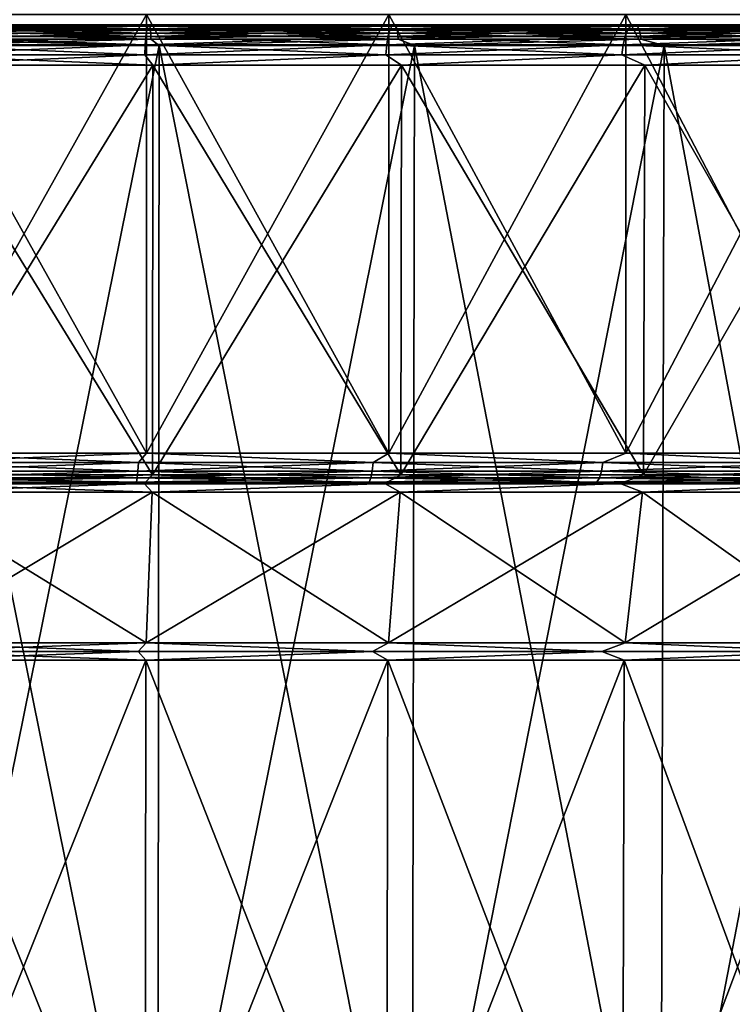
# Model space of a CAD drawing. Header units: metres. Extents: x -92 to 264, y -100 to 50.
# Tile 151 of 656: x 1 to 8, y -74 to -64. Entities that reach past the tile are written whole.
import ezdxf

# ---------------------------------------------------------------- set-up
doc = ezdxf.new("R2010")
doc.units = ezdxf.units.M
doc.layers.add('solid_21062050_01', color=7, linetype='CONTINUOUS')

msp = doc.modelspace()

# ---------------------------------------------------------------- linework, layer by layer
at = {"layer": 'solid_21062050_01'}
for points in [[(2.404138, -68.199997, 18.377775), (0, -63.900002, 18.503769), (0, -68.199997, 18.503769)], [(2.404138, -63.900002, -27.370235), (0, -68.199997, -27.496231), (0, -63.900002, -27.496231)], [(2.404138, -63.900002, -27.370235), (2.404138, -68.199997, -27.370235), (0, -68.199997, -27.496231)], [(2.404138, -63.900002, 18.377775), (0, -63.900002, 18.503769), (2.404138, -68.199997, 18.377775)], [(4.781942, -63.900002, -26.993631), (4.781942, -68.199997, -26.993631), (2.404138, -68.199997, -27.370235)], [(2.404138, -63.900002, -27.370235), (4.781942, -63.900002, -26.993631), (2.404138, -68.199997, -27.370235)], [(2.404138, -63.900002, 18.377775), (2.404138, -68.199997, 18.377775), (4.781942, -68.199997, 18.001171)], [(4.781942, -63.900002, 18.001171), (2.404138, -63.900002, 18.377775), (4.781942, -68.199997, 18.001171)], [(7.107355, -63.900002, -26.370543), (7.107355, -68.199997, -26.370543), (4.781942, -68.199997, -26.993631)], [(4.781942, -63.900002, -26.993631), (7.107355, -63.900002, -26.370543), (4.781942, -68.199997, -26.993631)], [(4.781942, -63.900002, 18.001171), (4.781942, -68.199997, 18.001171), (7.107355, -68.199997, 17.37808)], [(7.107355, -63.900002, 17.378082), (4.781942, -63.900002, 18.001171), (7.107355, -68.199997, 17.37808)], [(9.35491, -63.900002, -25.50779), (9.35491, -68.199997, -25.50779), (7.107355, -68.199997, -26.370543)], [(7.107355, -63.900002, -26.370543), (9.35491, -63.900002, -25.50779), (7.107355, -68.199997, -26.370543)], [(7.107355, -63.900002, 17.378082), (7.107355, -68.199997, 17.37808), (9.354911, -68.199997, 16.515329)], [(9.35491, -63.900002, 16.515329), (7.107355, -63.900002, 17.378082), (9.354911, -68.199997, 16.515329)], [(2.504195, -64, -28.361691), (1.295227, -64, -29.260658), (0, -64, -29.294477)], [(0, -64.009834, -29.356432), (0, -64, -29.294477), (1.295227, -64, -29.260658)], [(0, -64, -28.492754), (2.504195, -64, -28.361691), (0, -64, -29.294477)], [(2.436726, -64.009834, -29.236723), (0, -64.009834, -29.356432), (1.295227, -64, -29.260658)], [(0, -64, 19.500294), (0, -64, 20.302017), (1.295228, -64, 20.268198)], [(2.436726, -64.009834, 20.244263), (1.295228, -64, 20.268198), (0, -64, 20.302017)], [(2.504214, -64, 19.369228), (0, -64, 19.500294), (1.295228, -64, 20.268198)], [(2.436726, -64.009834, 20.244263), (0, -64, 20.302017), (0, -64.009834, 20.363972)], [(0, -64.013374, 19.397732), (0, -64, 19.500294), (2.504214, -64, 19.369228)], [(2.417312, -64.013374, 19.275139), (0, -64.013374, 19.397732), (2.504214, -64, 19.369228)], [(2.417312, -64.013374, -28.267599), (2.504195, -64, -28.361691), (0, -64, -28.492754)], [(0, -64.013374, -28.390192), (2.417312, -64.013374, -28.267599), (0, -64, -28.492754)], [(2.504195, -64, -28.361691), (2.587853, -64, -29.159037), (1.295227, -64, -29.260658)], [(2.436726, -64.009834, -29.236723), (1.295227, -64, -29.260658), (2.587853, -64, -29.159037)], [(2.504214, -64, 19.369228), (1.295228, -64, 20.268198), (2.587856, -64, 20.166574)], [(2.436726, -64.009834, 20.244263), (2.587856, -64, 20.166574), (1.295228, -64, 20.268198)], [(4.809819, -64.013374, 18.908621), (2.417312, -64.013374, 19.275139), (2.504214, -64, 19.369228)], [(2.417312, -64.013374, -28.267599), (4.809819, -64.013374, -27.901081), (2.504195, -64, -28.361691)], [(2.436726, -64.009834, -29.236723), (2.587853, -64, -29.159037), (3.875218, -64, -28.989813)], [(2.436726, -64.009834, -29.236723), (3.875218, -64, -28.989813), (4.849985, -64.009834, -28.87875)], [(4.849985, -64.009834, 19.88629), (2.587856, -64, 20.166574), (2.436726, -64.009834, 20.244263)], [(2.504195, -64, -28.361691), (4.985704, -64, -27.969099), (2.587853, -64, -29.159037)], [(4.809819, -64.013374, -27.901081), (4.985704, -64, -27.969099), (2.504195, -64, -28.361691)], [(2.504214, -64, 19.369228), (2.587856, -64, 20.166574), (3.875222, -64, 19.997351)], [(4.985734, -64, 18.976631), (2.504214, -64, 19.369228), (3.875222, -64, 19.997351)], [(4.809819, -64.013374, 18.908621), (2.504214, -64, 19.369228), (4.985734, -64, 18.976631)], [(4.985704, -64, -27.969099), (3.875218, -64, -28.989813), (2.587853, -64, -29.159037)], [(4.849985, -64.009834, 19.88629), (3.875222, -64, 19.997351), (2.587856, -64, 20.166574)], [(4.985704, -64, -27.969099), (5.152268, -64, -28.753326), (3.875218, -64, -28.989813)], [(4.849985, -64.009834, -28.87875), (3.875218, -64, -28.989813), (5.152268, -64, -28.753326)], [(4.985734, -64, 18.976631), (3.875222, -64, 19.997351), (5.152274, -64, 19.760866)], [(4.849985, -64.009834, 19.88629), (5.152274, -64, 19.760866), (3.875222, -64, 19.997351)], [(7.152971, -64.013374, 18.301937), (4.809819, -64.013374, 18.908621), (4.985734, -64, 18.976631)], [(4.809819, -64.013374, -27.901081), (7.152971, -64.013374, -27.294397), (4.985704, -64, -27.969099)], [(4.849985, -64.009834, -28.87875), (5.152268, -64, -28.753326), (6.414669, -64, -28.450441)], [(4.849985, -64.009834, -28.87875), (6.414669, -64, -28.450441), (7.216536, -64.009834, -28.285961)], [(7.216536, -64.009834, 19.293499), (5.152274, -64, 19.760866), (4.849985, -64.009834, 19.88629)], [(4.985704, -64, -27.969099), (7.411871, -64, -27.319397), (5.152268, -64, -28.753326)], [(7.152971, -64.013374, -27.294397), (7.411871, -64, -27.319397), (4.985704, -64, -27.969099)], [(4.985734, -64, 18.976631), (5.152274, -64, 19.760866), (6.414675, -64, 19.457979)], [(7.411903, -64, 18.326927), (4.985734, -64, 18.976631), (6.414675, -64, 19.457979)], [(7.152971, -64.013374, 18.301937), (4.985734, -64, 18.976631), (7.411903, -64, 18.326927)], [(7.411871, -64, -27.319397), (6.414669, -64, -28.450441), (5.152268, -64, -28.753326)], [(7.216536, -64.009834, 19.293499), (6.414675, -64, 19.457979), (5.152274, -64, 19.760866)], [(7.411871, -64, -27.319397), (7.659495, -64, -28.081921), (6.414669, -64, -28.450441)], [(7.216536, -64.009834, -28.285961), (6.414669, -64, -28.450441), (7.659495, -64, -28.081921)], [(7.411903, -64, 18.326927), (6.414675, -64, 19.457979), (7.659501, -64, 19.089458)], [(7.216536, -64.009834, 19.293499), (7.659501, -64, 19.089458), (6.414675, -64, 19.457979)], [(9.422724, -64.013374, 17.461313), (7.152971, -64.013374, 18.301937), (7.411903, -64, 18.326927)], [(7.152971, -64.013374, -27.294397), (9.422724, -64.013374, -26.453773), (7.411871, -64, -27.319397)], [(7.216536, -64.009834, -28.285961), (7.659495, -64, -28.081921), (8.88384, -64, -27.648558)], [(7.216536, -64.009834, -28.285961), (8.88384, -64, -27.648558), (9.513587, -64.009834, -27.464062)], [(9.513587, -64.009834, 18.471601), (7.659501, -64, 19.089458), (7.216536, -64.009834, 19.293499)], [(7.411871, -64, -27.319397), (9.757451, -64, -26.419382), (7.659495, -64, -28.081921)], [(9.422724, -64.013374, -26.453773), (9.757451, -64, -26.419382), (7.411871, -64, -27.319397)], [(7.411903, -64, 18.326927), (7.659501, -64, 19.089458), (8.883845, -64, 18.656096)], [(9.757481, -64, 17.426908), (7.411903, -64, 18.326927), (8.883845, -64, 18.656096)], [(9.422724, -64.013374, 17.461313), (7.411903, -64, 18.326927), (9.757481, -64, 17.426908)], [(9.757451, -64, -26.419382), (8.88384, -64, -27.648558), (7.659495, -64, -28.081921)], [(9.513587, -64.009834, 18.471601), (8.883845, -64, 18.656096), (7.659501, -64, 19.089458)], [(2.436726, -64.009834, -29.236723), (0, -64.038536, -29.412497), (0, -64.009834, -29.356432)], [(2.436726, -64.009834, -29.236723), (2.442221, -64.038536, -29.292519), (0, -64.038536, -29.412497)], [(2.442221, -64.038536, 20.300056), (0, -64.009834, 20.363972), (0, -64.038536, 20.420036)], [(2.436726, -64.009834, 20.244263), (0, -64.009834, 20.363972), (2.442221, -64.038536, 20.300056)], [(0, -64.052856, 19.301575), (0, -64.013374, 19.397732), (2.417312, -64.013374, 19.275139)], [(2.407584, -64.052856, 19.179476), (0, -64.052856, 19.301575), (2.417312, -64.013374, 19.275139)], [(2.407584, -64.052856, -28.171936), (2.417312, -64.013374, -28.267599), (0, -64.013374, -28.390192)], [(0, -64.052856, -28.294035), (2.407584, -64.052856, -28.171936), (0, -64.013374, -28.390192)], [(2.442221, -64.038536, -29.292519), (0, -64.083237, -29.456858), (0, -64.038536, -29.412497)], [(2.442221, -64.038536, -29.292519), (2.446569, -64.083237, -29.336664), (0, -64.083237, -29.456858)], [(2.446569, -64.083237, 20.344204), (0, -64.038536, 20.420036), (0, -64.083237, 20.464397)], [(2.442221, -64.038536, 20.300056), (0, -64.038536, 20.420036), (2.446569, -64.083237, 20.344204)], [(0, -64.115776, 19.218836), (0, -64.052856, 19.301575), (2.407584, -64.052856, 19.179476)], [(2.399214, -64.115776, 19.097162), (0, -64.115776, 19.218836), (2.407584, -64.052856, 19.179476)], [(2.399214, -64.115776, -28.089622), (2.407584, -64.052856, -28.171936), (0, -64.052856, -28.294035)], [(0, -64.115776, -28.211296), (2.399214, -64.115776, -28.089622), (0, -64.052856, -28.294035)], [(2.446569, -64.083237, -29.336664), (0, -64.139526, -29.485115), (0, -64.083237, -29.456858)], [(2.446569, -64.083237, -29.336664), (2.449339, -64.139526, -29.364786), (0, -64.139526, -29.485115)], [(2.449339, -64.139526, 20.372326), (0, -64.083237, 20.464397), (0, -64.139526, 20.492655)], [(2.446569, -64.083237, 20.344204), (0, -64.083237, 20.464397), (2.449339, -64.139526, 20.372326)], [(2.399214, -64.115776, 19.097162), (2.407584, -64.052856, 19.179476), (4.790463, -64.052856, 18.814432)], [(4.773808, -64.115776, 18.733387), (2.399214, -64.115776, 19.097162), (4.790463, -64.052856, 18.814432)], [(2.399214, -64.115776, -28.089622), (4.773808, -64.115776, -27.725847), (2.407584, -64.052856, -28.171936)], [(2.407584, -64.052856, 19.179476), (2.417312, -64.013374, 19.275139), (4.809819, -64.013374, 18.908621)], [(4.790463, -64.052856, 18.814432), (2.407584, -64.052856, 19.179476), (4.809819, -64.013374, 18.908621)], [(2.407584, -64.052856, -28.171936), (4.790463, -64.052856, -27.806892), (2.417312, -64.013374, -28.267599)], [(4.773808, -64.115776, -27.725847), (4.790463, -64.052856, -27.806892), (2.407584, -64.052856, -28.171936)], [(4.790463, -64.052856, -27.806892), (4.809819, -64.013374, -27.901081), (2.417312, -64.013374, -28.267599)], [(2.436726, -64.009834, 20.244263), (2.442221, -64.038536, 20.300056), (4.860922, -64.038536, 19.941277)], [(4.849985, -64.009834, 19.88629), (2.436726, -64.009834, 20.244263), (4.860922, -64.038536, 19.941277)], [(2.436726, -64.009834, -29.236723), (4.849985, -64.009834, -28.87875), (2.442221, -64.038536, -29.292519)], [(4.849985, -64.009834, -28.87875), (4.860922, -64.038536, -28.933737), (2.442221, -64.038536, -29.292519)], [(2.442221, -64.038536, 20.300056), (2.446569, -64.083237, 20.344204), (4.869577, -64.083237, 19.984785)], [(4.860922, -64.038536, 19.941277), (2.442221, -64.038536, 20.300056), (4.869577, -64.083237, 19.984785)], [(2.442221, -64.038536, -29.292519), (4.860922, -64.038536, -28.933737), (2.446569, -64.083237, -29.336664)], [(4.860922, -64.038536, -28.933737), (4.869577, -64.083237, -28.977245), (2.446569, -64.083237, -29.336664)], [(2.446569, -64.083237, 20.344204), (2.449339, -64.139526, 20.372326), (4.87509, -64.139526, 20.012501)], [(4.869577, -64.083237, 19.984785), (2.446569, -64.083237, 20.344204), (4.87509, -64.139526, 20.012501)], [(2.446569, -64.083237, -29.336664), (4.869577, -64.083237, -28.977245), (2.449339, -64.139526, -29.364786)], [(4.869577, -64.083237, -28.977245), (4.87509, -64.139526, -29.004961), (2.449339, -64.139526, -29.364786)], [(4.773808, -64.115776, 18.733387), (4.790463, -64.052856, 18.814432), (7.124185, -64.052856, 18.21019)], [(7.099416, -64.115776, 18.131247), (4.773808, -64.115776, 18.733387), (7.124185, -64.052856, 18.21019)], [(4.773808, -64.115776, -27.725847), (7.099416, -64.115776, -27.123707), (4.790463, -64.052856, -27.806892)], [(4.790463, -64.052856, 18.814432), (4.809819, -64.013374, 18.908621), (7.152971, -64.013374, 18.301937)], [(7.124185, -64.052856, 18.21019), (4.790463, -64.052856, 18.814432), (7.152971, -64.013374, 18.301937)], [(4.790463, -64.052856, -27.806892), (7.124185, -64.052856, -27.20265), (4.809819, -64.013374, -27.901081)], [(7.099416, -64.115776, -27.123707), (7.124185, -64.052856, -27.20265), (4.790463, -64.052856, -27.806892)], [(7.124185, -64.052856, -27.20265), (7.152971, -64.013374, -27.294397), (4.809819, -64.013374, -27.901081)], [(4.849985, -64.009834, 19.88629), (4.860922, -64.038536, 19.941277), (7.23281, -64.038536, 19.347151)], [(7.216536, -64.009834, 19.293499), (4.849985, -64.009834, 19.88629), (7.23281, -64.038536, 19.347151)], [(4.849985, -64.009834, -28.87875), (7.216536, -64.009834, -28.285961), (4.860922, -64.038536, -28.933737)], [(7.216536, -64.009834, -28.285961), (7.23281, -64.038536, -28.339611), (4.860922, -64.038536, -28.933737)], [(4.860922, -64.038536, 19.941277), (4.869577, -64.083237, 19.984785), (7.245687, -64.083237, 19.389601)], [(7.23281, -64.038536, 19.347151), (4.860922, -64.038536, 19.941277), (7.245687, -64.083237, 19.389601)], [(4.860922, -64.038536, -28.933737), (7.23281, -64.038536, -28.339611), (4.869577, -64.083237, -28.977245)], [(7.23281, -64.038536, -28.339611), (7.245687, -64.083237, -28.382061), (4.869577, -64.083237, -28.977245)], [(4.869577, -64.083237, 19.984785), (4.87509, -64.139526, 20.012501), (7.253891, -64.139526, 19.416641)], [(7.245687, -64.083237, 19.389601), (4.869577, -64.083237, 19.984785), (7.253891, -64.139526, 19.416641)], [(4.869577, -64.083237, -28.977245), (7.245687, -64.083237, -28.382061), (4.87509, -64.139526, -29.004961)], [(7.245687, -64.083237, -28.382061), (7.253891, -64.139526, -28.409101), (4.87509, -64.139526, -29.004961)], [(7.099416, -64.115776, 18.131247), (7.124185, -64.052856, 18.21019), (9.384804, -64.052856, 17.372948)], [(9.352176, -64.115776, 17.296915), (7.099416, -64.115776, 18.131247), (9.384804, -64.052856, 17.372948)], [(7.099416, -64.115776, -27.123707), (9.352176, -64.115776, -26.289375), (7.124185, -64.052856, -27.20265)], [(7.124185, -64.052856, 18.21019), (7.152971, -64.013374, 18.301937), (9.422724, -64.013374, 17.461313)], [(9.384804, -64.052856, 17.372948), (7.124185, -64.052856, 18.21019), (9.422724, -64.013374, 17.461313)], [(7.124185, -64.052856, -27.20265), (9.384804, -64.052856, -26.365408), (7.152971, -64.013374, -27.294397)], [(9.352176, -64.115776, -26.289375), (9.384804, -64.052856, -26.365408), (7.124185, -64.052856, -27.20265)], [(9.384804, -64.052856, -26.365408), (9.422724, -64.013374, -26.453773), (7.152971, -64.013374, -27.294397)], [(7.216536, -64.009834, 19.293499), (7.23281, -64.038536, 19.347151), (9.535042, -64.038536, 18.523397)], [(9.513587, -64.009834, 18.471601), (7.216536, -64.009834, 19.293499), (9.535042, -64.038536, 18.523397)], [(7.216536, -64.009834, -28.285961), (9.513587, -64.009834, -27.464062), (7.23281, -64.038536, -28.339611)], [(9.513587, -64.009834, -27.464062), (9.535042, -64.038536, -27.515858), (7.23281, -64.038536, -28.339611)], [(7.23281, -64.038536, 19.347151), (7.245687, -64.083237, 19.389601), (9.552018, -64.083237, 18.564383)], [(9.535042, -64.038536, 18.523397), (7.23281, -64.038536, 19.347151), (9.552018, -64.083237, 18.564383)], [(7.23281, -64.038536, -28.339611), (9.535042, -64.038536, -27.515858), (7.245687, -64.083237, -28.382061)], [(9.535042, -64.038536, -27.515858), (9.552018, -64.083237, -27.556843), (7.245687, -64.083237, -28.382061)], [(7.245687, -64.083237, 19.389601), (7.253891, -64.139526, 19.416641), (9.562832, -64.139526, 18.590488)], [(9.552018, -64.083237, 18.564383), (7.245687, -64.083237, 19.389601), (9.562832, -64.139526, 18.590488)], [(7.245687, -64.083237, -28.382061), (9.552018, -64.083237, -27.556843), (7.253891, -64.139526, -28.409101)], [(9.552018, -64.083237, -27.556843), (9.562832, -64.139526, -27.582951), (7.253891, -64.139526, -28.409101)], [(0, -64.197899, 19.155106), (0, -64.115776, 19.218836), (2.399214, -64.115776, 19.097162)], [(2.392766, -64.197899, 19.033758), (0, -64.197899, 19.155106), (2.399214, -64.115776, 19.097162)], [(2.392766, -64.197899, -28.026218), (2.399214, -64.115776, -28.089622), (0, -64.115776, -28.211296)], [(0, -64.197899, -28.147566), (2.392766, -64.197899, -28.026218), (0, -64.115776, -28.211296)], [(2.449339, -64.139526, -29.364786), (2.529018, -64.201744, -29.366213), (0, -64.201744, -29.494469)], [(2.449339, -64.139526, -29.364786), (0, -64.201744, -29.494469), (0, -64.139526, -29.485115)], [(0, -64.139526, 20.492655), (0, -64.201744, 20.502008), (2.529018, -64.201744, 20.373753)], [(2.449339, -64.139526, 20.372326), (0, -64.139526, 20.492655), (2.529018, -64.201744, 20.373753)], [(0, -64.293663, 19.114687), (0, -64.197899, 19.155106), (2.392766, -64.197899, 19.033758)], [(2.388677, -64.293663, 18.993547), (0, -64.293663, 19.114687), (2.392766, -64.197899, 19.033758)], [(2.388677, -64.293663, -27.986008), (2.392766, -64.197899, -28.026218), (0, -64.197899, -28.147566)], [(0, -64.293663, -28.107147), (2.388677, -64.293663, -27.986008), (0, -64.197899, -28.147566)], [(2.529018, -64.201744, -29.366213), (0, -76.706161, -29.385345), (0, -64.201744, -29.494469)], [(2.529018, -64.201744, -29.366213), (2.517989, -76.706161, -29.257647), (0, -76.706161, -29.385345)], [(0, -64.201744, 20.502008), (0, -76.706161, 20.392885), (2.517989, -76.706161, 20.265186)], [(2.529018, -64.201744, 20.373753), (0, -64.201744, 20.502008), (2.517989, -76.706161, 20.265186)], [(2.388677, -64.293663, 18.993547), (2.392766, -64.197899, 19.033758), (4.760979, -64.197899, 18.670961)], [(4.752843, -64.293663, 18.631371), (2.388677, -64.293663, 18.993547), (4.760979, -64.197899, 18.670961)], [(2.388677, -64.293663, -27.986008), (4.752843, -64.293663, -27.623831), (2.392766, -64.197899, -28.026218)], [(2.392766, -64.197899, 19.033758), (2.399214, -64.115776, 19.097162), (4.773808, -64.115776, 18.733387)], [(4.760979, -64.197899, 18.670961), (2.392766, -64.197899, 19.033758), (4.773808, -64.115776, 18.733387)], [(2.392766, -64.197899, -28.026218), (4.760979, -64.197899, -27.663422), (2.399214, -64.115776, -28.089622)], [(4.752843, -64.293663, -27.623831), (4.760979, -64.197899, -27.663422), (2.392766, -64.197899, -28.026218)], [(4.760979, -64.197899, -27.663422), (4.773808, -64.115776, -27.725847), (2.399214, -64.115776, -28.089622)], [(4.87509, -64.139526, 20.012501), (2.449339, -64.139526, 20.372326), (2.529018, -64.201744, 20.373753)], [(2.449339, -64.139526, -29.364786), (4.87509, -64.139526, -29.004961), (2.529018, -64.201744, -29.366213)], [(5.032088, -64.201744, -28.982758), (5.010141, -76.706161, -28.875864), (2.517989, -76.706161, -29.257647)], [(2.529018, -64.201744, -29.366213), (5.032088, -64.201744, -28.982758), (2.517989, -76.706161, -29.257647)], [(2.529018, -64.201744, 20.373753), (2.517989, -76.706161, 20.265186), (5.010141, -76.706161, 19.883404)], [(4.87509, -64.139526, 20.012501), (2.529018, -64.201744, 20.373753), (5.032088, -64.201744, 19.990297)], [(4.87509, -64.139526, -29.004961), (5.032088, -64.201744, -28.982758), (2.529018, -64.201744, -29.366213)], [(5.032088, -64.201744, 19.990297), (2.529018, -64.201744, 20.373753), (5.010141, -76.706161, 19.883404)], [(4.752843, -64.293663, 18.631371), (4.760979, -64.197899, 18.670961), (7.080338, -64.197899, 18.070438)], [(7.068238, -64.293663, 18.031874), (4.752843, -64.293663, 18.631371), (7.080338, -64.197899, 18.070438)], [(4.752843, -64.293663, -27.623831), (7.068238, -64.293663, -27.024334), (4.760979, -64.197899, -27.663422)], [(4.760979, -64.197899, 18.670961), (4.773808, -64.115776, 18.733387), (7.099416, -64.115776, 18.131247)], [(7.080338, -64.197899, 18.070438), (4.760979, -64.197899, 18.670961), (7.099416, -64.115776, 18.131247)], [(4.760979, -64.197899, -27.663422), (7.080338, -64.197899, -27.062899), (4.773808, -64.115776, -27.725847)], [(7.068238, -64.293663, -27.024334), (7.080338, -64.197899, -27.062899), (4.760979, -64.197899, -27.663422)], [(7.080338, -64.197899, -27.062899), (7.099416, -64.115776, -27.123707), (4.773808, -64.115776, -27.725847)], [(7.253891, -64.139526, 19.416641), (4.87509, -64.139526, 20.012501), (5.032088, -64.201744, 19.990297)], [(4.87509, -64.139526, -29.004961), (7.253891, -64.139526, -28.409101), (5.032088, -64.201744, -28.982758)], [(7.483526, -64.201744, -28.34804), (7.45088, -76.706161, -28.243914), (5.010141, -76.706161, -28.875864)], [(5.032088, -64.201744, -28.982758), (7.483526, -64.201744, -28.34804), (5.010141, -76.706161, -28.875864)], [(5.032088, -64.201744, 19.990297), (5.010141, -76.706161, 19.883404), (7.450881, -76.706161, 19.251451)], [(7.253891, -64.139526, 19.416641), (5.032088, -64.201744, 19.990297), (7.483526, -64.201744, 19.355579)], [(7.253891, -64.139526, -28.409101), (7.483526, -64.201744, -28.34804), (5.032088, -64.201744, -28.982758)], [(7.483526, -64.201744, 19.355579), (5.032088, -64.201744, 19.990297), (7.450881, -76.706161, 19.251451)], [(7.068238, -64.293663, 18.031874), (7.080338, -64.197899, 18.070438), (9.327043, -64.197899, 17.23835)], [(9.311104, -64.293663, 17.201206), (7.068238, -64.293663, 18.031874), (9.327043, -64.197899, 17.23835)], [(7.068238, -64.293663, -27.024334), (9.311104, -64.293663, -26.193666), (7.080338, -64.197899, -27.062899)], [(7.080338, -64.197899, 18.070438), (7.099416, -64.115776, 18.131247), (9.352176, -64.115776, 17.296915)], [(9.327043, -64.197899, 17.23835), (7.080338, -64.197899, 18.070438), (9.352176, -64.115776, 17.296915)], [(7.080338, -64.197899, -27.062899), (9.327043, -64.197899, -26.23081), (7.099416, -64.115776, -27.123707)], [(9.311104, -64.293663, -26.193666), (9.327043, -64.197899, -26.23081), (7.080338, -64.197899, -27.062899)], [(9.327043, -64.197899, -26.23081), (9.352176, -64.115776, -26.289375), (7.099416, -64.115776, -27.123707)], [(9.562832, -64.139526, 18.590488), (7.253891, -64.139526, 19.416641), (7.483526, -64.201744, 19.355579)], [(7.253891, -64.139526, -28.409101), (9.562832, -64.139526, -27.582951), (7.483526, -64.201744, -28.34804)], [(9.858183, -64.201744, -27.468565), (9.815159, -76.706161, -27.36828), (7.45088, -76.706161, -28.243914)], [(7.483526, -64.201744, -28.34804), (9.858183, -64.201744, -27.468565), (7.45088, -76.706161, -28.243914)], [(7.483526, -64.201744, 19.355579), (7.450881, -76.706161, 19.251451), (9.815159, -76.706161, 18.37582)], [(9.562832, -64.139526, 18.590488), (7.483526, -64.201744, 19.355579), (9.858183, -64.201744, 18.476105)], [(9.562832, -64.139526, -27.582951), (9.858183, -64.201744, -27.468565), (7.483526, -64.201744, -28.34804)], [(9.858183, -64.201744, 18.476105), (7.483526, -64.201744, 19.355579), (9.815159, -76.706161, 18.37582)], [(2.388677, -64.293663, 18.993547), (2.466498, -64.396507, 18.971046), (0, -64.396507, 19.100309)], [(2.388677, -64.293663, 18.993547), (0, -64.396507, 19.100309), (0, -64.293663, 19.114687)], [(0, -64.293663, -28.107147), (0, -64.396507, -28.09277), (2.466498, -64.396507, -27.963507)], [(0, -64.293663, -28.107147), (2.466498, -64.396507, -27.963507), (2.388677, -64.293663, -27.986008)], [(2.388677, -64.293663, -27.986008), (2.466498, -64.396507, -27.963507), (4.752843, -64.293663, -27.623831)], [(4.752843, -64.293663, 18.631371), (2.466498, -64.396507, 18.971046), (2.388677, -64.293663, 18.993547)], [(4.752843, -64.293663, -27.623831), (2.466498, -64.396507, -27.963507), (4.905977, -64.396507, -27.577133)], [(4.752843, -64.293663, 18.631371), (4.905976, -64.396507, 18.584673), (2.466498, -64.396507, 18.971046)], [(4.752843, -64.293663, -27.623831), (4.905977, -64.396507, -27.577133), (7.068238, -64.293663, -27.024334)], [(7.068238, -64.293663, 18.031874), (4.905976, -64.396507, 18.584673), (4.752843, -64.293663, 18.631371)], [(7.068238, -64.293663, 18.031874), (7.291709, -64.396507, 17.945419), (4.905976, -64.396507, 18.584673)], [(7.068238, -64.293663, -27.024334), (4.905977, -64.396507, -27.577133), (7.291709, -64.396507, -26.937881)], [(7.068238, -64.293663, -27.024334), (7.291709, -64.396507, -26.937881), (9.311104, -64.293663, -26.193666)], [(9.311104, -64.293663, 17.201206), (7.291709, -64.396507, 17.945419), (7.068238, -64.293663, 18.031874)], [(9.311104, -64.293663, -26.193666), (7.291709, -64.396507, -26.937881), (9.59756, -64.396507, -26.05275)], [(9.311104, -64.293663, 17.201206), (9.59756, -64.396507, 17.060289), (7.291709, -64.396507, 17.945419)], [(2.466498, -64.396507, 18.971046), (0, -68.411842, 19.065268), (0, -64.396507, 19.100309)], [(2.462846, -68.411842, 18.936195), (0, -68.411842, 19.065268), (2.466498, -64.396507, 18.971046)], [(2.462846, -68.411842, -27.928656), (0, -64.396507, -28.09277), (0, -68.411842, -28.057728)], [(2.462846, -68.411842, -27.928656), (2.466498, -64.396507, -27.963507), (0, -64.396507, -28.09277)], [(2.462846, -68.411842, -27.928656), (4.898709, -68.411842, -27.542854), (2.466498, -64.396507, -27.963507)], [(2.462846, -68.411842, 18.936195), (2.466498, -64.396507, 18.971046), (4.905976, -64.396507, 18.584673)], [(4.898709, -68.411842, 18.550394), (2.462846, -68.411842, 18.936195), (4.905976, -64.396507, 18.584673)], [(4.898709, -68.411842, -27.542854), (4.905977, -64.396507, -27.577133), (2.466498, -64.396507, -27.963507)], [(4.898709, -68.411842, -27.542854), (7.280901, -68.411842, -26.904549), (4.905977, -64.396507, -27.577133)], [(4.898709, -68.411842, 18.550394), (4.905976, -64.396507, 18.584673), (7.291709, -64.396507, 17.945419)], [(7.280901, -68.411842, 17.912086), (4.898709, -68.411842, 18.550394), (7.291709, -64.396507, 17.945419)], [(7.280901, -68.411842, -26.904549), (7.291709, -64.396507, -26.937881), (4.905977, -64.396507, -27.577133)], [(7.280901, -68.411842, -26.904549), (9.583323, -68.411842, -26.020731), (7.291709, -64.396507, -26.937881)], [(7.280901, -68.411842, 17.912086), (7.291709, -64.396507, 17.945419), (9.59756, -64.396507, 17.060289)], [(9.583323, -68.411842, 17.028271), (7.280901, -68.411842, 17.912086), (9.59756, -64.396507, 17.060289)], [(9.583323, -68.411842, -26.020731), (9.59756, -64.396507, -26.05275), (7.291709, -64.396507, -26.937881)], [(2.325386, -68.292702, 18.371157), (2.404138, -68.199997, 18.377775), (0, -68.199997, 18.503769)], [(2.325386, -68.292702, 18.371157), (0, -68.199997, 18.503769), (0, -68.292702, 18.489086)], [(0, -68.292702, -27.481546), (0, -68.199997, -27.496231), (2.404138, -68.199997, -27.370235)], [(0, -68.292702, -27.481546), (2.404138, -68.199997, -27.370235), (2.325386, -68.292702, -27.363617)], [(2.325386, -68.292702, -27.363617), (2.404138, -68.199997, -27.370235), (4.62691, -68.292702, -27.011036)], [(4.62691, -68.292702, 18.018576), (2.404138, -68.199997, 18.377775), (2.325386, -68.292702, 18.371157)], [(4.62691, -68.292702, -27.011036), (2.404138, -68.199997, -27.370235), (4.781942, -68.199997, -26.993631)], [(4.62691, -68.292702, 18.018576), (4.781942, -68.199997, 18.001171), (2.404138, -68.199997, 18.377775)], [(4.62691, -68.292702, -27.011036), (4.781942, -68.199997, -26.993631), (6.880956, -68.292702, -26.427423)], [(6.880956, -68.292702, 17.434963), (4.781942, -68.199997, 18.001171), (4.62691, -68.292702, 18.018576)], [(6.880956, -68.292702, -26.427423), (4.781942, -68.199997, -26.993631), (7.107355, -68.199997, -26.370543)], [(6.880956, -68.292702, 17.434963), (7.107355, -68.199997, 17.37808), (4.781942, -68.199997, 18.001171)], [(6.880956, -68.292702, -26.427423), (7.107355, -68.199997, -26.370543), (9.064394, -68.292702, -25.618767)], [(9.064394, -68.292702, 16.626307), (7.107355, -68.199997, 17.37808), (6.880956, -68.292702, 17.434963)], [(9.064394, -68.292702, -25.618767), (7.107355, -68.199997, -26.370543), (9.35491, -68.199997, -25.50779)], [(9.064394, -68.292702, 16.626307), (9.354911, -68.199997, 16.515329), (7.107355, -68.199997, 17.37808)], [(0, -68.292702, 18.489086), (0, -68.376411, 18.446419), (2.321069, -68.376411, 18.328709)], [(2.325386, -68.292702, 18.371157), (0, -68.292702, 18.489086), (2.321069, -68.376411, 18.328709)], [(2.325386, -68.292702, -27.363617), (2.321069, -68.376411, -27.321169), (0, -68.376411, -27.438879)], [(0, -68.292702, -27.481546), (2.325386, -68.292702, -27.363617), (0, -68.376411, -27.438879)], [(2.325386, -68.292702, 18.371157), (2.321069, -68.376411, 18.328709), (4.618321, -68.376411, 17.976782)], [(4.62691, -68.292702, -27.011036), (4.618321, -68.376411, -26.969242), (2.321069, -68.376411, -27.321169)], [(2.325386, -68.292702, -27.363617), (4.62691, -68.292702, -27.011036), (2.321069, -68.376411, -27.321169)], [(4.62691, -68.292702, 18.018576), (2.325386, -68.292702, 18.371157), (4.618321, -68.376411, 17.976782)], [(4.62691, -68.292702, 18.018576), (4.618321, -68.376411, 17.976782), (6.868183, -68.376411, 17.394253)], [(6.880956, -68.292702, -26.427423), (6.868183, -68.376411, -26.386713), (4.618321, -68.376411, -26.969242)], [(4.62691, -68.292702, -27.011036), (6.880956, -68.292702, -26.427423), (4.618321, -68.376411, -26.969242)], [(6.880956, -68.292702, 17.434963), (4.62691, -68.292702, 18.018576), (6.868183, -68.376411, 17.394253)], [(6.880956, -68.292702, 17.434963), (6.868183, -68.376411, 17.394253), (9.047568, -68.376411, 16.587097)], [(9.064394, -68.292702, -25.618767), (9.047568, -68.376411, -25.579557), (6.868183, -68.376411, -26.386713)], [(6.880956, -68.292702, -26.427423), (9.064394, -68.292702, -25.618767), (6.868183, -68.376411, -26.386713)], [(9.064394, -68.292702, 16.626307), (6.880956, -68.292702, 17.434963), (9.047568, -68.376411, 16.587097)], [(0, -68.376411, 18.446419), (0, -68.442818, 18.379953), (2.314345, -68.442818, 18.262583)], [(2.321069, -68.376411, 18.328709), (0, -68.376411, 18.446419), (2.314345, -68.442818, 18.262583)], [(2.321069, -68.376411, -27.321169), (2.314345, -68.442818, -27.255043), (0, -68.442818, -27.372414)], [(0, -68.376411, -27.438879), (2.321069, -68.376411, -27.321169), (0, -68.442818, -27.372414)], [(0, -68.498596, 19.056915), (0, -68.411842, 19.065268), (2.462846, -68.411842, 18.936195)], [(2.382832, -68.498596, -27.928532), (2.462846, -68.411842, -27.928656), (0, -68.411842, -28.057728)], [(2.382832, -68.498596, -27.928532), (0, -68.411842, -28.057728), (0, -68.498596, -28.049376)], [(0, -68.498596, 19.056915), (2.462846, -68.411842, 18.936195), (2.382832, -68.498596, 18.936071)], [(0, -68.442818, 18.379953), (0, -68.485405, 18.296206), (2.305872, -68.485405, 18.179266)], [(2.314345, -68.442818, 18.262583), (0, -68.442818, 18.379953), (2.305872, -68.485405, 18.179266)], [(2.314345, -68.442818, -27.255043), (2.305872, -68.485405, -27.171726), (0, -68.485405, -27.288666)], [(0, -68.442818, -27.372414), (2.314345, -68.442818, -27.255043), (0, -68.485405, -27.288666)], [(2.314345, -68.442818, 18.262583), (2.305872, -68.485405, 18.179266), (4.588084, -68.485405, 17.829643)], [(4.604942, -68.442818, -26.904137), (4.588084, -68.485405, -26.822104), (2.305872, -68.485405, -27.171726)], [(2.314345, -68.442818, -27.255043), (4.604942, -68.442818, -26.904137), (2.305872, -68.485405, -27.171726)], [(2.321069, -68.376411, 18.328709), (2.314345, -68.442818, 18.262583), (4.604942, -68.442818, 17.911676)], [(4.618321, -68.376411, -26.969242), (4.604942, -68.442818, -26.904137), (2.314345, -68.442818, -27.255043)], [(2.321069, -68.376411, -27.321169), (4.618321, -68.376411, -26.969242), (2.314345, -68.442818, -27.255043)], [(4.604942, -68.442818, 17.911676), (2.314345, -68.442818, 18.262583), (4.588084, -68.485405, 17.829643)], [(4.618321, -68.376411, 17.976782), (2.321069, -68.376411, 18.328709), (4.604942, -68.442818, 17.911676)], [(2.382832, -68.498596, 18.936071), (2.462846, -68.411842, 18.936195), (4.741213, -68.498596, 18.574781)], [(4.741213, -68.498596, -27.567242), (2.462846, -68.411842, -27.928656), (2.382832, -68.498596, -27.928532)], [(4.741213, -68.498596, 18.574781), (2.462846, -68.411842, 18.936195), (4.898709, -68.411842, 18.550394)], [(4.741213, -68.498596, -27.567242), (4.898709, -68.411842, -27.542854), (2.462846, -68.411842, -27.928656)], [(4.604942, -68.442818, 17.911676), (4.588084, -68.485405, 17.829643), (6.823215, -68.485405, 17.250927)], [(6.848286, -68.442818, -26.323294), (6.823215, -68.485405, -26.243389), (4.588084, -68.485405, -26.822104)], [(4.604942, -68.442818, -26.904137), (6.848286, -68.442818, -26.323294), (4.588084, -68.485405, -26.822104)], [(4.618321, -68.376411, 17.976782), (4.604942, -68.442818, 17.911676), (6.848286, -68.442818, 17.330833)], [(6.868183, -68.376411, -26.386713), (6.848286, -68.442818, -26.323294), (4.604942, -68.442818, -26.904137)], [(4.618321, -68.376411, -26.969242), (6.868183, -68.376411, -26.386713), (4.604942, -68.442818, -26.904137)], [(6.848286, -68.442818, 17.330833), (4.604942, -68.442818, 17.911676), (6.823215, -68.485405, 17.250927)], [(6.868183, -68.376411, 17.394253), (4.618321, -68.376411, 17.976782), (6.848286, -68.442818, 17.330833)], [(4.741213, -68.498596, 18.574781), (4.898709, -68.411842, 18.550394), (7.050943, -68.498596, 17.976749)], [(7.050943, -68.498596, -26.96921), (4.898709, -68.411842, -27.542854), (4.741213, -68.498596, -27.567242)], [(7.050943, -68.498596, 17.976749), (4.898709, -68.411842, 18.550394), (7.280901, -68.411842, 17.912086)], [(7.050943, -68.498596, -26.96921), (7.280901, -68.411842, -26.904549), (4.898709, -68.411842, -27.542854)], [(6.848286, -68.442818, 17.330833), (6.823215, -68.485405, 17.250927), (8.988331, -68.485405, 16.449057)], [(9.021357, -68.442818, -25.518476), (8.988331, -68.485405, -25.441517), (6.823215, -68.485405, -26.243389)], [(6.848286, -68.442818, -26.323294), (9.021357, -68.442818, -25.518476), (6.823215, -68.485405, -26.243389)], [(6.868183, -68.376411, 17.394253), (6.848286, -68.442818, 17.330833), (9.021357, -68.442818, 16.526016)], [(9.047568, -68.376411, -25.579557), (9.021357, -68.442818, -25.518476), (6.848286, -68.442818, -26.323294)], [(6.868183, -68.376411, -26.386713), (9.047568, -68.376411, -25.579557), (6.848286, -68.442818, -26.323294)], [(9.021357, -68.442818, 16.526016), (6.848286, -68.442818, 17.330833), (8.988331, -68.485405, 16.449057)], [(9.047568, -68.376411, 16.587097), (6.868183, -68.376411, 17.394253), (9.021357, -68.442818, 16.526016)], [(7.050943, -68.498596, 17.976749), (7.280901, -68.411842, 17.912086), (9.288321, -68.498596, 17.148117)], [(9.288321, -68.498596, -26.140577), (7.280901, -68.411842, -26.904549), (7.050943, -68.498596, -26.96921)], [(9.288321, -68.498596, 17.148117), (7.280901, -68.411842, 17.912086), (9.583323, -68.411842, 17.028271)], [(9.288321, -68.498596, -26.140577), (9.583323, -68.411842, -26.020731), (7.280901, -68.411842, -26.904549)], [(0, -68.485405, 18.296206), (0, -68.5, 18.20377), (2.366381, -68.5, 18.080042)], [(2.305872, -68.485405, 18.179266), (0, -68.485405, 18.296206), (2.366381, -68.5, 18.080042)], [(2.305872, -68.485405, -27.171726), (2.366304, -68.5, -27.07251), (0, -68.5, -27.19623)], [(0, -68.485405, -27.288666), (2.305872, -68.485405, -27.171726), (0, -68.5, -27.19623)], [(2.382832, -68.498596, 18.936071), (2.45953, -68.582581, 18.904726), (0, -68.582581, 19.033623)], [(0, -68.498596, 19.056915), (2.382832, -68.498596, 18.936071), (0, -68.582581, 19.033623)], [(0, -68.498596, -28.049376), (0, -68.582581, -28.026083), (2.45953, -68.582581, -27.897186)], [(2.382832, -68.498596, -27.928532), (0, -68.498596, -28.049376), (2.45953, -68.582581, -27.897186)], [(2.366304, -68.5, -27.07251), (2.366381, -68.5, 18.080042), (0, -68.5, 18.20377)], [(0, -68.5, -27.19623), (2.366304, -68.5, -27.07251), (0, -68.5, 18.20377)], [(4.588084, -68.485405, 17.829643), (2.305872, -68.485405, 18.179266), (2.366381, -68.5, 18.080042)], [(2.305872, -68.485405, -27.171726), (4.588084, -68.485405, -26.822104), (2.366304, -68.5, -27.07251)], [(4.588084, -68.485405, -26.822104), (4.713856, -68.5, -26.701372), (2.366304, -68.5, -27.07251)], [(2.366304, -68.5, -27.07251), (4.713856, -68.5, -26.701372), (2.366381, -68.5, 18.080042)], [(4.588084, -68.485405, 17.829643), (2.366381, -68.5, 18.080042), (4.713976, -68.5, 17.708887)], [(4.713856, -68.5, -26.701372), (4.713976, -68.5, 17.708887), (2.366381, -68.5, 18.080042)], [(4.741213, -68.498596, -27.567242), (2.382832, -68.498596, -27.928532), (2.45953, -68.582581, -27.897186)], [(2.382832, -68.498596, 18.936071), (4.741213, -68.498596, 18.574781), (2.45953, -68.582581, 18.904726)], [(4.741213, -68.498596, -27.567242), (2.45953, -68.582581, -27.897186), (4.892122, -68.582581, -27.511902)], [(4.741213, -68.498596, 18.574781), (4.892122, -68.582581, 18.519442), (2.45953, -68.582581, 18.904726)], [(6.823215, -68.485405, 17.250927), (4.588084, -68.485405, 17.829643), (4.713976, -68.5, 17.708887)], [(4.588084, -68.485405, -26.822104), (6.823215, -68.485405, -26.243389), (4.713856, -68.5, -26.701372)], [(6.823215, -68.485405, -26.243389), (7.009253, -68.5, -26.086977), (4.713856, -68.5, -26.701372)], [(4.713856, -68.5, -26.701372), (7.009253, -68.5, -26.086977), (4.713976, -68.5, 17.708887)], [(6.823215, -68.485405, 17.250927), (4.713976, -68.5, 17.708887), (7.009383, -68.5, 17.094475)], [(7.009253, -68.5, -26.086977), (7.009383, -68.5, 17.094475), (4.713976, -68.5, 17.708887)], [(7.050943, -68.498596, -26.96921), (4.741213, -68.498596, -27.567242), (4.892122, -68.582581, -27.511902)], [(4.741213, -68.498596, 18.574781), (7.050943, -68.498596, 17.976749), (4.892122, -68.582581, 18.519442)], [(7.050943, -68.498596, -26.96921), (4.892122, -68.582581, -27.511902), (7.271117, -68.582581, -26.874453)], [(7.050943, -68.498596, 17.976749), (7.271117, -68.582581, 17.881992), (4.892122, -68.582581, 18.519442)], [(8.988331, -68.485405, 16.449057), (6.823215, -68.485405, 17.250927), (7.009383, -68.5, 17.094475)], [(6.823215, -68.485405, -26.243389), (8.988331, -68.485405, -25.441517), (7.009253, -68.5, -26.086977)], [(8.988331, -68.485405, -25.441517), (9.228095, -68.5, -25.235844), (7.009253, -68.5, -26.086977)], [(7.009253, -68.5, -26.086977), (9.228095, -68.5, -25.235844), (7.009383, -68.5, 17.094475)], [(8.988331, -68.485405, 16.449057), (7.009383, -68.5, 17.094475), (9.228216, -68.5, 16.24333)], [(9.228095, -68.5, -25.235844), (9.228216, -68.5, 16.24333), (7.009383, -68.5, 17.094475)], [(9.288321, -68.498596, -26.140577), (7.050943, -68.498596, -26.96921), (7.271117, -68.582581, -26.874453)], [(7.050943, -68.498596, 17.976749), (9.288321, -68.498596, 17.148117), (7.271117, -68.582581, 17.881992)], [(9.288321, -68.498596, -26.140577), (7.271117, -68.582581, -26.874453), (9.570448, -68.582581, -25.991823)], [(9.288321, -68.498596, 17.148117), (9.570448, -68.582581, 16.999363), (7.271117, -68.582581, 17.881992)], [(2.401759, -70.060753, -27.347548), (0, -68.582581, -28.026083), (0, -70.060753, -27.473417)], [(2.45953, -68.582581, 18.904726), (0, -70.060753, 18.480957), (0, -68.582581, 19.033623)], [(2.45953, -68.582581, 18.904726), (2.40176, -70.060753, 18.355087), (0, -70.060753, 18.480957)], [(2.45953, -68.582581, -27.897186), (0, -68.582581, -28.026083), (2.401759, -70.060753, -27.347548)], [(2.45953, -68.582581, -27.897186), (2.401759, -70.060753, -27.347548), (4.777213, -70.060753, -26.971313)], [(4.892122, -68.582581, 18.519442), (4.777213, -70.060753, 17.978853), (2.40176, -70.060753, 18.355087)], [(2.45953, -68.582581, 18.904726), (4.892122, -68.582581, 18.519442), (2.40176, -70.060753, 18.355087)], [(4.892122, -68.582581, -27.511902), (2.45953, -68.582581, -27.897186), (4.777213, -70.060753, -26.971313)], [(7.271117, -68.582581, 17.881992), (7.100331, -70.060753, 17.356377), (4.777213, -70.060753, 17.978853)], [(4.892122, -68.582581, 18.519442), (7.271117, -68.582581, 17.881992), (4.777213, -70.060753, 17.978853)], [(4.892122, -68.582581, -27.511902), (4.777213, -70.060753, -26.971313), (7.100331, -70.060753, -26.348837)], [(7.271117, -68.582581, -26.874453), (4.892122, -68.582581, -27.511902), (7.100331, -70.060753, -26.348837)], [(9.570448, -68.582581, 16.999363), (9.345658, -70.060753, 16.494478), (7.100331, -70.060753, 17.356377)], [(7.271117, -68.582581, 17.881992), (9.570448, -68.582581, 16.999363), (7.100331, -70.060753, 17.356377)], [(7.271117, -68.582581, -26.874453), (7.100331, -70.060753, -26.348837), (9.345658, -70.060753, -25.486938)], [(9.570448, -68.582581, -25.991823), (7.271117, -68.582581, -26.874453), (9.345658, -70.060753, -25.486938)], [(2.322207, -70.144737, -27.332357), (2.401759, -70.060753, -27.347548), (0, -70.060753, -27.473417)], [(2.322207, -70.144737, -27.332357), (0, -70.060753, -27.473417), (0, -70.144737, -27.450127)], [(0, -70.144737, 18.457666), (0, -70.060753, 18.480957), (2.40176, -70.060753, 18.355087)], [(0, -70.144737, 18.457666), (2.40176, -70.060753, 18.355087), (2.322207, -70.144737, 18.339897)], [(2.322207, -70.144737, 18.339897), (2.40176, -70.060753, 18.355087), (4.620585, -70.144737, 17.987799)], [(4.620585, -70.144737, -26.980259), (2.401759, -70.060753, -27.347548), (2.322207, -70.144737, -27.332357)], [(4.620585, -70.144737, -26.980259), (4.777213, -70.060753, -26.971313), (2.401759, -70.060753, -27.347548)], [(4.620585, -70.144737, 17.987799), (2.40176, -70.060753, 18.355087), (4.777213, -70.060753, 17.978853)], [(4.620585, -70.144737, 17.987799), (4.777213, -70.060753, 17.978853), (6.87155, -70.144737, 17.404984)], [(6.87155, -70.144737, -26.397444), (4.777213, -70.060753, -26.971313), (4.620585, -70.144737, -26.980259)], [(6.87155, -70.144737, 17.404984), (4.777213, -70.060753, 17.978853), (7.100331, -70.060753, 17.356377)], [(6.87155, -70.144737, -26.397444), (7.100331, -70.060753, -26.348837), (4.777213, -70.060753, -26.971313)], [(6.87155, -70.144737, 17.404984), (7.100331, -70.060753, 17.356377), (9.052003, -70.144737, 16.597431)], [(9.052003, -70.144737, -25.589891), (7.100331, -70.060753, -26.348837), (6.87155, -70.144737, -26.397444)], [(9.052003, -70.144737, 16.597431), (7.100331, -70.060753, 17.356377), (9.345658, -70.060753, 16.494478)], [(9.052003, -70.144737, -25.589891), (9.345658, -70.060753, -25.486938), (7.100331, -70.060753, -26.348837)], [(0, -70.144737, -27.450127), (0, -70.231491, -27.441772), (2.398461, -70.231491, -27.316074)], [(2.322207, -70.144737, 18.339897), (2.398461, -70.231491, 18.323614), (0, -70.231491, 18.449312)], [(0, -70.144737, 18.457666), (2.322207, -70.144737, 18.339897), (0, -70.231491, 18.449312)], [(2.322207, -70.144737, -27.332357), (0, -70.144737, -27.450127), (2.398461, -70.231491, -27.316074)], [(4.620585, -70.144737, -26.980259), (2.322207, -70.144737, -27.332357), (2.398461, -70.231491, -27.316074)], [(2.322207, -70.144737, 18.339897), (4.620585, -70.144737, 17.987799), (2.398461, -70.231491, 18.323614)], [(4.620585, -70.144737, -26.980259), (2.398461, -70.231491, -27.316074), (4.770643, -70.231491, -26.940359)], [(4.620585, -70.144737, 17.987799), (4.770643, -70.231491, 17.947897), (2.398461, -70.231491, 18.323614)], [(6.87155, -70.144737, -26.397444), (4.620585, -70.144737, -26.980259), (4.770643, -70.231491, -26.940359)], [(4.620585, -70.144737, 17.987799), (6.87155, -70.144737, 17.404984), (4.770643, -70.231491, 17.947897)], [(6.87155, -70.144737, -26.397444), (4.770643, -70.231491, -26.940359), (7.090559, -70.231491, -26.318739)], [(6.87155, -70.144737, 17.404984), (7.090559, -70.231491, 17.326279), (4.770643, -70.231491, 17.947897)], [(9.052003, -70.144737, -25.589891), (6.87155, -70.144737, -26.397444), (7.090559, -70.231491, -26.318739)], [(6.87155, -70.144737, 17.404984), (9.052003, -70.144737, 16.597431), (7.090559, -70.231491, 17.326279)], [(9.052003, -70.144737, -25.589891), (7.090559, -70.231491, -26.318739), (9.332791, -70.231491, -25.458027)], [(9.052003, -70.144737, 16.597431), (9.332791, -70.231491, 16.465567), (7.090559, -70.231491, 17.326279)], [(2.39298, -76.239906, -27.263927), (0, -70.231491, -27.441772), (0, -76.239906, -27.389338)], [(2.398461, -70.231491, -27.316074), (0, -70.231491, -27.441772), (2.39298, -76.239906, -27.263927)], [(2.398461, -70.231491, 18.323614), (0, -76.239906, 18.396877), (0, -70.231491, 18.449312)], [(2.398461, -70.231491, 18.323614), (2.39298, -76.239906, 18.271467), (0, -76.239906, 18.396877)], [(4.770643, -70.231491, 17.947897), (4.759741, -76.239906, 17.896608), (2.39298, -76.239906, 18.271467)], [(2.398461, -70.231491, 18.323614), (4.770643, -70.231491, 17.947897), (2.39298, -76.239906, 18.271467)], [(2.398461, -70.231491, -27.316074), (2.39298, -76.239906, -27.263927), (4.759741, -76.239906, -26.889069)], [(4.770643, -70.231491, -26.940359), (2.398461, -70.231491, -27.316074), (4.759741, -76.239906, -26.889069)], [(7.090559, -70.231491, 17.326279), (7.074356, -76.239906, 17.276411), (4.759741, -76.239906, 17.896608)], [(4.770643, -70.231491, 17.947897), (7.090559, -70.231491, 17.326279), (4.759741, -76.239906, 17.896608)], [(4.770643, -70.231491, -26.940359), (4.759741, -76.239906, -26.889069), (7.074356, -76.239906, -26.268871)], [(7.090559, -70.231491, -26.318739), (4.770643, -70.231491, -26.940359), (7.074356, -76.239906, -26.268871)], [(9.332791, -70.231491, 16.465567), (9.311464, -76.239906, 16.417665), (7.074356, -76.239906, 17.276411)], [(7.090559, -70.231491, 17.326279), (9.332791, -70.231491, 16.465567), (7.074356, -76.239906, 17.276411)], [(7.090559, -70.231491, -26.318739), (7.074356, -76.239906, -26.268871), (9.311464, -76.239906, -25.410126)], [(9.332791, -70.231491, -25.458027), (7.090559, -70.231491, -26.318739), (9.311464, -76.239906, -25.410126)]]:
    msp.add_3dface(points, dxfattribs=at)

doc.saveas('drawing.dxf')
